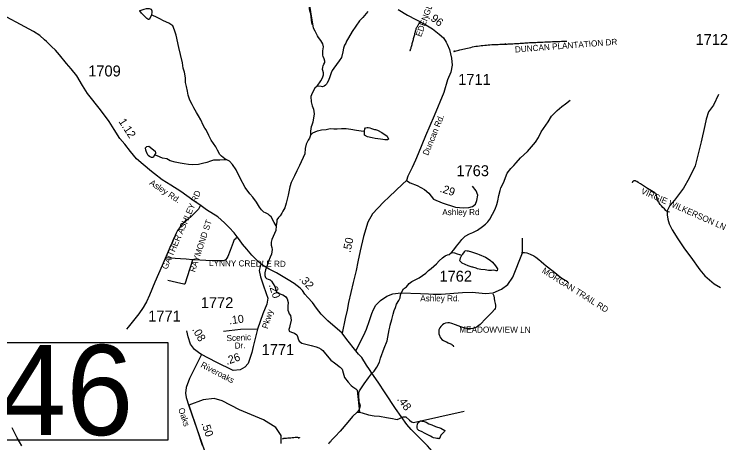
# Model space of a CAD drawing. Extents: x 1950930 to 2061844, y 904556 to 1017002.
# Drawn here: x 2011726 to 2022647, y 928636 to 935305 of the extents above; entities that cross this region are included whole.
import ezdxf

# ---------------------------------------------------------------- set-up
doc = ezdxf.new("R2010")
doc.units = 0
for name, color, linetype in [('Exist Hydrographic Creek Single Shore', 7, 'Continuous'), ('Exist Hydrographic Misc Water Feature', 7, 'Continuous'), ('Exist Railroad Mainline', 7, 'Continuous'), ('Exist Road Non-System Type 51', 7, 'Continuous'), ('Exist Road Non-System Type 51 Label', 7, 'Continuous'), ('Exist Road Primary US Structure Culvert Number Label', 7, 'Continuous'), ('Exist Road Primary US Structure Standard Bridge CELL', 7, 'Continuous'), ('Exist Road Secondary Type 51 Attributed', 7, 'Continuous'), ('Exist Road Secondary Type 51 Label', 7, 'Continuous'), ('Exist Road Secondary Type 51 Number Label', 7, 'Continuous')]:
    doc.layers.add(name, color=color, linetype=linetype)

msp = doc.modelspace()

# ---------------------------------------------------------------- linework, layer by layer
at = {"layer": 'Exist Hydrographic Creek Single Shore'}
for points in [[(2016381, 935086), (2016251, 935881), (2016263, 935921), (2016275, 935949), (2016283, 935973), (2016279, 935997), (2016267, 936009), (2016247, 936009), (2016227, 936013), (2016219, 936033), (2016215, 936057), (2016239, 936089), (2016275, 936107), (2016279, 936133), (2016259, 936165), (2016235, 936185), (2016211, 936197), (2016195, 936221), (2016195, 936245), (2016211, 936293), (2016212, 936299)], [(2016365, 935137), (2016355, 935169), (2016335, 935309), (2016323, 935357), (2016307, 935469), (2016291, 935533), (2016275, 935581), (2016259, 935669)], [(2015033, 933038), (2015001, 933054), (2014951, 933094), (2014925, 933122), (2014887, 933186), (2014860, 933238), (2014788, 933346), (2014752, 933414), (2014712, 933502), (2014692, 933530), (2014664, 933578), (2014630, 933660), (2014592, 933720), (2014560, 933774), (2014518, 933848), (2014492, 933896), (2014456, 933968), (2014432, 934044), (2014420, 934108), (2014404, 934180), (2014392, 934240), (2014390, 934312), (2014376, 934400), (2014356, 934464), (2014344, 934548), (2014310, 934676), (2014288, 934784), (2014247, 934976), (2014221, 935052), (2014191, 935124), (2014129, 935164), (2014047, 935201), (2013989, 935230), (2013927, 935261), (2013893, 935278), (2013861, 935294)], [(2017221, 935344), (2017143, 935251), (2017091, 935200), (2016979, 935031), (2016924, 934935), (2016891, 934883), (2016881, 934851), (2016859, 934819), (2016847, 934775), (2016836, 934715), (2016812, 934627), (2016778, 934575), (2016692, 934461), (2016668, 934425), (2016654, 934389), (2016632, 934329), (2016612, 934273), (2016592, 934237), (2016580, 934217), (2016566, 934197), (2016544, 934181), (2016516, 934173), (2016496, 934177), (2016436, 934185)], [(2016436, 934185), (2016492, 934265), (2016512, 934305), (2016524, 934329), (2016532, 934361), (2016534, 934389), (2016524, 934425), (2016516, 934445), (2016522, 934477), (2016528, 934501), (2016540, 934525), (2016552, 934553), (2016554, 934573), (2016544, 934609), (2016532, 934633), (2016528, 934641), (2016526, 934673), (2016524, 934705), (2016524, 934733), (2016535, 934793), (2016524, 934841), (2016491, 934893), (2016455, 934941), (2016439, 934965), (2016419, 935005), (2016403, 935037), (2016381, 935086)], [(2016436, 934185), (2016400, 934153), (2016356, 934073), (2016336, 934021), (2016344, 933941), (2016360, 933877), (2016378, 933825), (2016388, 933753), (2016368, 933625), (2016352, 933577), (2016344, 933551), (2016336, 933525), (2016334, 933477), (2016330, 933421)], [(2016330, 933421), (2016370, 933457), (2016440, 933489), (2016504, 933505), (2016576, 933511), (2016640, 933523), (2016692, 933519), (2016744, 933519), (2016816, 933523), (2016884, 933523), (2016960, 933515), (2017044, 933499), (2017118, 933487), (2017170, 933484)], [(2016330, 933421), (2016318, 933377), (2016294, 933343), (2016278, 933315), (2016267, 933283), (2016250, 933215), (2016242, 933131), (2016163, 932951), (2016119, 932867), (2016081, 932791), (2016031, 932687), (2016011, 932619), (2015983, 932490), (2015955, 932367), (2015931, 932291), (2015901, 932238), (2015887, 932207), (2015863, 932166), (2015837, 932143), (2015807, 932103), (2015807, 932079), (2015799, 932011)], [(2015033, 933038), (2014992, 933038), (2014921, 933034), (2014873, 933034), (2014825, 933034), (2014780, 933018), (2014723, 932998), (2014653, 932982), (2014593, 932966), (2014501, 932958), (2014437, 932966), (2014369, 932974), (2014308, 932986), (2014228, 933002), (2014154, 933025), (2014102, 933053), (2014034, 933065), (2013952, 933098), (2013910, 933114)], [(2015799, 932011), (2015767, 932066), (2015719, 932150), (2015695, 932174), (2015675, 932195), (2015635, 932214), (2015605, 932226), (2015569, 932262), (2015541, 932302), (2015493, 932378), (2015437, 932458), (2015391, 932510), (2015315, 932610), (2015241, 932754), (2015177, 932882), (2015121, 932966), (2015072, 933018), (2015033, 933038)], [(2015799, 932011), (2015795, 931938), (2015775, 931891), (2015731, 931798), (2015721, 931758), (2015719, 931710), (2015730, 931674), (2015735, 931642), (2015725, 931574), (2015707, 931526), (2015680, 931462), (2015657, 931394), (2015632, 931330), (2015624, 931282), (2015624, 931238), (2015632, 931210), (2015646, 931194), (2015672, 931182), (2015704, 931170), (2015724, 931154), (2015776, 931067), (2015794, 931019), (2015804, 930987), (2015844, 930958), (2015900, 930939), (2015942, 930914), (2015968, 930878), (2015986, 930819), (2015980, 930762), (2015980, 930703), (2015988, 930675), (2016000, 930646), (2016020, 930618), (2016034, 930545), (2016012, 930458), (2016004, 930430), (2015996, 930398), (2016000, 930374), (2016038, 930359), (2016082, 930344), (2016120, 930316), (2016132, 930289), (2016142, 930253), (2016156, 930221), (2016196, 930189), (2016342, 930153), (2016421, 930129), (2016460, 930113), (2016496, 930093), (2016526, 930073), (2016564, 930021), (2016649, 929925), (2016703, 929881), (2016745, 929849), (2016776, 929823), (2016793, 929813), (2016823, 929781), (2016840, 929729), (2016850, 929689), (2016859, 929653), (2016917, 929581), (2016963, 929531), (2016991, 929509), (2017021, 929489), (2017035, 929479), (2017055, 929457), (2017091, 929115)], [(2017059, 929115), (2017091, 929115), (2017137, 929107), (2017235, 929071), (2017319, 929059), (2017403, 929051), (2017511, 929031), (2017605, 929015), (2017655, 929004), (2017679, 929003), (2017713, 929019), (2017771, 929040), (2017811, 929040), (2017871, 928992), (2017903, 928964), (2017931, 928952), (2018718, 929132)], [(2017059, 929115), (2016985, 929047), (2016913, 928959), (2016791, 928819), (2016713, 928735), (2016655, 928675), (2016641, 928655), (2016623, 928639), (2016611, 928615)]]:
    msp.add_lwpolyline(points, dxfattribs=at)
at = {"layer": 'Exist Hydrographic Misc Water Feature'}
for points in [[(2013861, 935294), (2013847, 935254), (2013825, 935221), (2013817, 935221), (2013805, 935226), (2013789, 935237), (2013757, 935269), (2013739, 935285), (2013705, 935321), (2013679, 935357), (2013679, 935361), (2013701, 935365), (2013745, 935381), (2013783, 935389), (2013827, 935393), (2013855, 935381), (2013869, 935357), (2013867, 935334), (2013861, 935294)], [(2018520, 931598), (2018558, 931638), (2018599, 931694), (2018651, 931758), (2018683, 931802), (2018733, 931850), (2018801, 931890), (2018853, 931910), (2018929, 931946), (2019005, 932002), (2019053, 932040), (2019089, 932076), (2019117, 932117), (2019201, 932269), (2019229, 932345), (2019245, 932399), (2019259, 932485), (2019277, 932560), (2019289, 932601), (2019329, 932681), (2019385, 932829), (2019445, 932903), (2019491, 932951), (2019525, 932991), (2019593, 933067), (2019705, 933167), (2019829, 933311), (2019872, 933383), (2019918, 933475), (2019954, 933527), (2020022, 933627), (2020074, 933719), (2020166, 933807), (2020238, 933867), (2020294, 933907), (2020366, 933964)], [(2017170, 933484), (2017174, 933519), (2017188, 933535), (2017212, 933539), (2017228, 933539), (2017256, 933536), (2017278, 933523), (2017326, 933512), (2017340, 933510), (2017374, 933500), (2017442, 933463), (2017522, 933404), (2017542, 933360), (2017526, 933351), (2017508, 933348), (2017488, 933348), (2017454, 933356), (2017418, 933360), (2017334, 933372), (2017290, 933381), (2017218, 933395), (2017170, 933424), (2017172, 933443), (2017170, 933459), (2017170, 933484)], [(2013910, 933114), (2013895, 933079), (2013879, 933077), (2013859, 933077), (2013832, 933089), (2013812, 933105), (2013797, 933127), (2013794, 933133), (2013773, 933187), (2013766, 933223), (2013790, 933243), (2013818, 933249), (2013842, 933233), (2013844, 933229), (2013919, 933173), (2013922, 933153), (2013922, 933137), (2013910, 933114)], [(2017564, 930436), (2017570, 930470), (2017598, 930558), (2017614, 930638), (2017630, 930695), (2017650, 930742), (2017670, 930794), (2017702, 930850), (2017724, 930894), (2017730, 930941), (2017752, 930986), (2017778, 931030), (2017822, 931064), (2017866, 931118), (2017906, 931146), (2017938, 931162), (2018022, 931202), (2018124, 931278), (2018166, 931318), (2018206, 931350), (2018290, 931422), (2018333, 931466), (2018384, 931514), (2018426, 931546), (2018459, 931562), (2018484, 931566), (2018520, 931598)], [(2018520, 931598), (2018567, 931594), (2018611, 931578), (2018685, 931554)], [(2018685, 931554), (2018700, 931570), (2018723, 931610), (2018736, 931630), (2018768, 931624), (2018784, 931622), (2018832, 931610), (2018927, 931578), (2018953, 931566), (2019052, 931525), (2019124, 931480), (2019158, 931445), (2019204, 931388), (2019238, 931344), (2019232, 931312), (2019216, 931312), (2019200, 931317), (2019172, 931321), (2019144, 931320), (2019100, 931320), (2019048, 931328), (2018976, 931332), (2018924, 931346), (2018906, 931354), (2018852, 931368), (2018844, 931370), (2018779, 931390), (2018688, 931434), (2018651, 931466), (2018656, 931490), (2018664, 931514), (2018685, 931554)], [(2017077, 929403), (2017095, 929445), (2017167, 929553), (2017235, 929649), (2017279, 929709), (2017323, 929753), (2017363, 929813), (2017402, 929894), (2017420, 929957), (2017478, 930110), (2017522, 930225), (2017554, 930393), (2017564, 930436)], [(2017077, 929403), (2017079, 929347), (2017085, 929307), (2017083, 929275), (2017095, 929251), (2017101, 929211), (2017091, 929175), (2017081, 929147), (2017059, 929115)], [(2017993, 928928), (2018007, 928952), (2018023, 928968), (2018043, 928980), (2018063, 928976), (2018099, 928972), (2018131, 928960), (2018171, 928936), (2018215, 928916), (2018273, 928892), (2018357, 928864), (2018419, 928828), (2018413, 928812), (2018401, 928804), (2018385, 928784), (2018357, 928756), (2018337, 928708), (2018325, 928700), (2018321, 928704), (2018305, 928704), (2018293, 928708), (2018273, 928712), (2018241, 928716), (2018223, 928724), (2018197, 928740), (2018175, 928752), (2018143, 928768), (2018125, 928776), (2018111, 928784), (2018059, 928812), (2018017, 928832), (2017995, 928852), (2017991, 928872), (2017991, 928896), (2017993, 928928)]]:
    msp.add_lwpolyline(points, dxfattribs=at)
at = {"layer": 'Exist Railroad Mainline'}
msp.add_lwpolyline([(2011847, 928593), (2011775, 928717), (2011699, 928873)], dxfattribs=at)
at = {"layer": 'Exist Road Non-System Type 51'}
for points in [[(2017877, 934746), (2017877, 934746), (2017877, 934746), (2017876, 934745), (2017875, 934745), (2017873, 934744), (2017873, 934743), (2017873, 934742), (2017875, 934741), (2017876, 934740), (2017877, 934739), (2017878, 934738), (2017880, 934738), (2017881, 934739), (2017883, 934742), (2017884, 934747), (2017887, 934755), (2017890, 934765), (2017894, 934776), (2017897, 934788), (2017901, 934801), (2017905, 934816), (2017910, 934831), (2017914, 934846), (2017918, 934861), (2017922, 934876), (2017926, 934892), (2017930, 934908), (2017934, 934923), (2017938, 934939), (2017942, 934955), (2017947, 934971), (2017951, 934987), (2017954, 935002), (2017958, 935016), (2017962, 935030), (2017965, 935043), (2017968, 935055), (2017972, 935067), (2017976, 935079), (2017981, 935091), (2017986, 935103), (2017992, 935113), (2017998, 935124), (2018004, 935133), (2018009, 935142), (2018014, 935151), (2018018, 935158), (2018021, 935164), (2018022, 935167), (2018023, 935169), (2018025, 935170), (2018026, 935171), (2018028, 935172), (2018030, 935172), (2018032, 935171), (2018033, 935171)], [(2018561, 934726), (2018567, 934726), (2018571, 934726), (2018558, 934726), (2018560, 934725), (2018559, 934724), (2018560, 934724), (2018563, 934725), (2018569, 934726), (2018582, 934730), (2018597, 934735), (2018615, 934739), (2018634, 934744), (2018654, 934749), (2018676, 934753), (2018698, 934758), (2018722, 934764), (2018746, 934769), (2018771, 934775), (2018796, 934781), (2018822, 934787), (2018848, 934793), (2018875, 934798), (2018902, 934803), (2018929, 934807), (2018956, 934811), (2018984, 934814), (2019011, 934817), (2019038, 934820), (2019066, 934822), (2019093, 934824), (2019120, 934826), (2019147, 934829), (2019174, 934830), (2019199, 934831), (2019225, 934833), (2019250, 934833), (2019275, 934834), (2019297, 934834), (2019316, 934836), (2019332, 934837), (2019343, 934837), (2019350, 934837), (2019354, 934838), (2019357, 934838), (2019359, 934838), (2019360, 934839), (2019359, 934839), (2019359, 934840), (2019360, 934841), (2019359, 934841), (2019357, 934840), (2019355, 934839), (2019353, 934838), (2019352, 934837), (2019352, 934836), (2019353, 934836), (2019354, 934836), (2019356, 934836), (2019360, 934836), (2019367, 934838), (2019376, 934838), (2019387, 934839), (2019402, 934840), (2019418, 934841), (2019436, 934842), (2019456, 934843), (2019477, 934844), (2019499, 934845), (2019522, 934846), (2019545, 934847), (2019568, 934849), (2019592, 934851), (2019616, 934852), (2019640, 934853), (2019664, 934855), (2019688, 934857), (2019711, 934858), (2019733, 934860), (2019756, 934861), (2019780, 934862), (2019805, 934863), (2019831, 934864), (2019859, 934866), (2019887, 934867), (2019915, 934869), (2019944, 934870), (2019974, 934871), (2020003, 934872), (2020032, 934874), (2020062, 934875), (2020091, 934876), (2020120, 934877), (2020149, 934878), (2020177, 934879), (2020205, 934880), (2020233, 934881), (2020260, 934882), (2020287, 934882), (2020313, 934882)], [(2021912, 932227), (2021888, 932231), (2021862, 932241), (2021852, 932252), (2021832, 932274), (2021808, 932298), (2021784, 932325), (2021766, 932346), (2021749, 932368), (2021740, 932381), (2021732, 932395), (2021724, 932412), (2021718, 932427), (2021715, 932444), (2021711, 932461), (2021708, 932486), (2021704, 932500), (2021700, 932507), (2021695, 932513), (2021689, 932521), (2021682, 932525), (2021671, 932534), (2021657, 932540), (2021628, 932556), (2021566, 932591), (2021490, 932644), (2021459, 932664), (2021423, 932687), (2021401, 932700), (2021388, 932705), (2021379, 932710), (2021370, 932710), (2021362, 932710), (2021355, 932711), (2021349, 932708), (2021343, 932705), (2021337, 932698), (2021329, 932683), (2021328, 932681)], [(2014619, 932323), (2014590, 932272), (2014570, 932248), (2014518, 932196), (2014477, 932155), (2014431, 932115), (2014339, 932036), (2014321, 932016), (2014295, 931982), (2014268, 931942), (2014244, 931899), (2014230, 931864), (2014210, 931819), (2014178, 931741), (2014164, 931712), (2014106, 931577), (2014028, 931394), (2013913, 931134), (2013828, 930934), (2013784, 930830), (2013769, 930802), (2013733, 930743), (2013665, 930646), (2013497, 930435), (2013475, 930405)], [(2015188, 931844), (2015176, 931825), (2015160, 931807), (2015146, 931792), (2015141, 931782), (2015128, 931755), (2015097, 931669), (2015082, 931626), (2015046, 931534), (2015034, 931509), (2015019, 931489), (2015007, 931478), (2014991, 931472), (2014970, 931468), (2014804, 931468), (2014514, 931483), (2014501, 931484)], [(2019612, 931597), (2019659, 931597), (2019694, 931590), (2019747, 931571), (2019801, 931546), (2019835, 931523), (2019877, 931491), (2019916, 931458), (2019957, 931420), (2019992, 931389), (2020083, 931321), (2020155, 931265), (2020196, 931232), (2020239, 931198), (2020263, 931181), (2020287, 931165), (2020311, 931155), (2020332, 931142)], [(2014501, 931484), (2014402, 931493), (2014140, 931510), (2014081, 931517)], [(2014501, 931484), (2014479, 931412), (2014453, 931335), (2014419, 931235), (2014378, 931107), (2014364, 931104), (2014248, 931132), (2014117, 931164)], [(2019165, 930956), (2019179, 930923), (2019192, 930846), (2019202, 930802), (2019205, 930778), (2019207, 930759), (2019205, 930747), (2019201, 930727), (2019191, 930712), (2019148, 930666), (2019057, 930573), (2018967, 930479), (2018946, 930461), (2018927, 930446), (2018894, 930428), (2018856, 930416), (2018814, 930409), (2018783, 930410), (2018728, 930421), (2018666, 930444), (2018584, 930473), (2018527, 930494), (2018490, 930503), (2018466, 930504), (2018430, 930498), (2018403, 930487), (2018384, 930475), (2018356, 930449), (2018342, 930428), (2018332, 930408), (2018328, 930393), (2018326, 930372), (2018326, 930356), (2018328, 930333), (2018334, 930308), (2018341, 930287), (2018357, 930265), (2018373, 930245), (2018396, 930230), (2018428, 930213), (2018444, 930206), (2018473, 930191), (2018508, 930177), (2018524, 930170), (2018534, 930164), (2018546, 930151), (2018552, 930131)], [(2015878, 928628), (2015874, 928753), (2015791, 928877), (2015600, 928998), (2015230, 929152), (2014960, 929293), (2014835, 929326), (2014665, 929305), (2014440, 929224)], [(2014440, 929224), (2014445, 929210), (2014574, 928823), (2014648, 928603)], [(2015902, 928696), (2015903, 928700), (2015903, 928704), (2015904, 928706), (2015910, 928707), (2015917, 928709), (2015929, 928710), (2015943, 928711), (2015960, 928712), (2015979, 928715), (2016001, 928717), (2016025, 928718), (2016049, 928720), (2016073, 928722), (2016095, 928724), (2016115, 928724), (2016132, 928724), (2016145, 928723), (2016154, 928723), (2016158, 928722), (2016160, 928721), (2016161, 928720), (2016160, 928718), (2016158, 928716), (2016156, 928714), (2016153, 928712), (2016152, 928711), (2016150, 928709), (2016147, 928707), (2016146, 928705), (2016144, 928704), (2016143, 928703)]]:
    msp.add_lwpolyline(points, dxfattribs=at)
at = {"layer": 'Exist Road Primary US Structure Culvert Number Label'}
msp.add_lwpolyline([(2010132, 930199), (2014114, 930199), (2014114, 928680), (2010132, 928680)], close=True, dxfattribs=at)
at = {"layer": 'Exist Road Secondary Type 51 Attributed'}
for points in [[(2015560, 931422), (2015506, 931467), (2015422, 931555), (2015342, 931647), (2015276, 931727), (2015230, 931795), (2015193, 931839), (2015145, 931903), (2015070, 931984), (2014995, 932059), (2014890, 932150), (2014714, 932263), (2014632, 932323), (2014505, 932410), (2014317, 932544), (2014164, 932644), (2014029, 932726), (2013909, 932818), (2013863, 932858), (2013731, 932964), (2013631, 933056), (2013535, 933168), (2013445, 933284), (2013371, 933372), (2013282, 933508), (2013202, 933632), (2013070, 933816), (2012869, 934068), (2012791, 934192), (2012700, 934342), (2012612, 934453), (2012540, 934537), (2012432, 934669), (2012372, 934741), (2012310, 934801), (2012232, 934877), (2012198, 934905), (2012124, 934969), (2012028, 935033), (2011405, 935365)], [(2017694, 935377), (2017838, 935289), (2018098, 935153), (2018226, 935073), (2018330, 934993), (2018400, 934933), (2018438, 934869), (2018456, 934837), (2018490, 934753), (2018522, 934617), (2018534, 934509), (2018510, 934401), (2018460, 934281), (2018404, 934083), (2018255, 933721), (2018117, 933410), (2018004, 933134), (2017964, 933033), (2017913, 932918), (2017842, 932783), (2017823, 932715)], [(2022671, 934055), (2022592, 933888), (2022518, 933783), (2022477, 933671), (2022457, 933571), (2022403, 933319), (2022309, 932947), (2022213, 932755), (2022125, 932596), (2021989, 932412), (2021913, 932326), (2021873, 932247), (2021874, 932181), (2021883, 932117), (2021903, 932042), (2021949, 931950), (2022039, 931809), (2022143, 931653), (2022239, 931524), (2022379, 931326), (2022458, 931235), (2022606, 931111), (2022704, 931052)], [(2017823, 932715), (2017761, 932661), (2017657, 932559), (2017554, 932461), (2017464, 932381), (2017296, 932196), (2017225, 932070), (2017154, 931844), (2017106, 931621), (2017069, 931450), (2017041, 931319), (2016993, 931132), (2016921, 930821), (2016899, 930702), (2016868, 930571), (2016824, 930345)], [(2017823, 932715), (2017881, 932679), (2017990, 932640), (2018102, 932579), (2018172, 932518), (2018244, 932427), (2018376, 932369), (2018583, 932303), (2018707, 932291), (2018791, 932295), (2018849, 932311), (2018893, 932347), (2018917, 932407), (2018931, 932487), (2018905, 932555), (2018849, 932631)], [(2017037, 930071), (2017161, 930313), (2017202, 930404), (2017250, 930538), (2017283, 930651), (2017311, 930713), (2017349, 930778), (2017419, 930851), (2017518, 930916), (2017612, 930956), (2017737, 930971), (2018039, 930960), (2018164, 930955), (2018236, 930951), (2018363, 930951), (2018694, 930975), (2018846, 930979), (2019052, 930961), (2019170, 930969), (2019299, 931026), (2019400, 931102), (2019477, 931216), (2019626, 931591), (2019626, 931818)], [(2015560, 931422), (2015535, 931320), (2015553, 931218), (2015595, 931097), (2015643, 930959), (2015667, 930887), (2015655, 930796), (2015589, 930646), (2015508, 930403)], [(2016824, 930345), (2016602, 930534), (2016500, 930638), (2016426, 930730), (2016362, 930822), (2016292, 930898), (2016244, 930950), (2016206, 931009), (2016172, 931043), (2016080, 931115), (2015984, 931171), (2015804, 931279), (2015692, 931339), (2015584, 931403), (2015560, 931422)], [(2014637, 930014), (2014610, 930028), (2014529, 930091), (2014470, 930171), (2014430, 930285), (2014410, 930377)], [(2015508, 930403), (2015443, 930136), (2015420, 930043), (2015363, 929872), (2015314, 929814), (2015238, 929771), (2015132, 929765), (2014864, 929893), (2014637, 930014)], [(2015508, 930403), (2015245, 930402), (2014982, 930369)], [(2017037, 930071), (2016894, 930245), (2016824, 930345)], [(2014637, 930014), (2014451, 929638), (2014399, 929501), (2014388, 929408), (2014398, 929343), (2014443, 929215), (2014687, 928516), (2014723, 928383), (2014755, 928247), (2014787, 928124), (2014875, 928011), (2014934, 927972), (2014991, 927952), (2015063, 927940), (2015138, 927946), (2015211, 927972), (2015280, 928018), (2015328, 928059)], [(2018601, 928067), (2018527, 928171), (2018412, 928302), (2018312, 928419), (2018224, 928507), (2018148, 928591), (2018059, 928684), (2017981, 928761), (2017894, 928847), (2017830, 928924), (2017653, 929171), (2017490, 929416), (2017384, 929582), (2017284, 929719), (2017250, 929779), (2017200, 929848), (2017127, 929963), (2017080, 930018), (2017037, 930071)]]:
    msp.add_lwpolyline(points, dxfattribs=at)

# ---------------------------------------------------------------- texts
at = {"layer": 'Exist Road Non-System Type 51 Label'}
for s, rotation, p in [('  EDENGLEN LN', 69.8151, (2018026, 934876)), ('  DUNCAN PLANTATION DR', 4.4207, (2019441, 934700)), ('  GAITHER ASHLEY RD', 66.3444, (2014074, 931262)), ('  VIRGIE WILKERSON LN', 336.0722, (2021393, 932548)), ('  RAYMOND ST', 71.8053, (2014514, 931217)), ('  LYNNY CREDLE RD', 359.3501, (2014684, 931387)), ('  MORGAN TRAIL RD', 327.7199, (2019860, 931328)), ('  MEADOWVIEW LN', 359.7384, (2018573, 930353))]:
    msp.add_text(s, height=95, rotation=rotation, dxfattribs=at).set_placement(p)
at = {"layer": 'Exist Road Primary US Structure Culvert Number Label'}
msp.add_text('C46', height=1400, dxfattribs=at).set_placement((2010145, 928759))
at = {"layer": 'Exist Road Primary US Structure Standard Bridge CELL'}
for s, rotation, p in [('.96', 322.4336, (2018151, 935244)), ('1.12', 302.9537, (2013345, 933634)), ('.29', 342.2775, (2018332, 932543)), ('.50', 77.7291, (2016952, 931588)), ('.32', 312.6708, (2016147, 931183)), ('.20', 288.4205, (2015681, 931093)), ('.10', 7.0911, (2015072, 930480)), ('.08', 299.4564, (2014489, 930401)), ('.26', 18.8663, (2015032, 929848)), ('.48', 305.8143, (2017672, 929314)), ('.50', 288.4205, (2014635, 928940))]:
    msp.add_text(s, height=125, rotation=rotation, dxfattribs=at).set_placement(p)
at = {"layer": 'Exist Road Secondary Type 51 Label'}
for s, rotation, p in [('Duncan Rd.', 67.8219, (2018158, 933098)), ('Asley Rd.', 326.4392, (2013821, 932660)), ('Pkwy', 73.2032, (2015666, 930404)), ('Scenic', 2.6026, (2015029, 930218)), (' Dr.', 2.6026, (2015121, 930100)), ('Riveroaks', 332.516, (2014616, 929820)), ('Oaks', 288.6976, (2014275, 929164))]:
    msp.add_text(s, height=95, rotation=rotation, dxfattribs=at).set_placement(p)
for s, p in [('Ashley Rd', (2018379, 932178)), ('Ashley Rd.', (2018037, 930838))]:
    msp.add_text(s, height=95, dxfattribs=at).set_placement(p)
at = {"layer": 'Exist Road Secondary Type 51 Number Label'}
for s, p in [('1712', (2022314, 934824)), ('1709', (2012878, 934335)), ('1711', (2018626, 934203)), ('1763', (2018599, 932784)), ('1762', (2018335, 931144)), ('1772', (2014627, 930732)), ('1771', (2013810, 930524)), ('1771', (2015573, 930003))]:
    msp.add_text(s, height=170, dxfattribs=at).set_placement(p)

doc.saveas('drawing.dxf')
